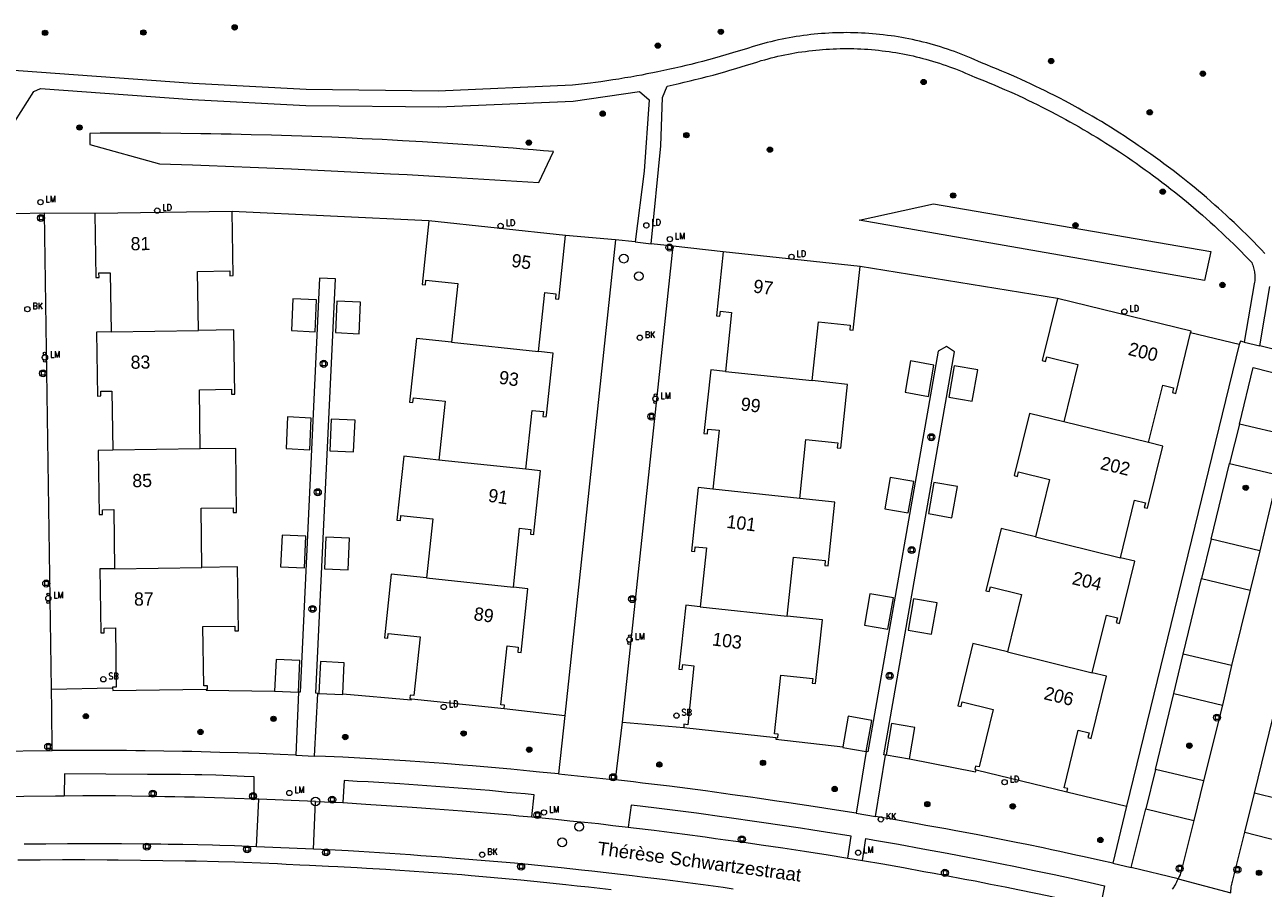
# Model space of a CAD drawing. Header units: metres. Extents: x 138165 to 154469, y 480134 to 494189.
# Tile 817 of 1056: x 146413 to 146530, y 487991 to 488073. Entities that reach past the tile are written whole.
import ezdxf

# ---------------------------------------------------------------- set-up
doc = ezdxf.new("R2010")
doc.units = ezdxf.units.M
doc.header["$LTSCALE"] = 0.001
doc.header["$MEASUREMENT"] = 0
for name, color, linetype, lineweight in [('Level 5', 7, 'Continuous', 0), ('TOP-L-topo objecten punt', 7, 'Continuous', 0), ('TOP-L-topo objecten vlak', 7, 'Continuous', 0), ('TOP-T-topo huisnummering naamgeving', 7, 'Continuous', 0)]:
    doc.layers.add(name, color=color, linetype=linetype, lineweight=lineweight)
doc.styles.add('Style-Arial', font='arial.ttf')
doc.styles.add('Style-INTL_ISO', font='INTL_ISO.shx')
doc.styles.add('Style-STANDARD', font='STANDARD.shx')

# ---------------------------------------------------------------- blocks, each defined once
blk = doc.blocks.new('24')
at = {"layer": 'TOP-L-topo objecten punt', "color": 7, "linetype": 'Continuous', "lineweight": 0}
for radius in [0.025, 0.0182, 0.0115, 0.005]:
    blk.add_circle((0, 0), radius, dxfattribs=at)
blk = doc.blocks.new('39')
at = {"layer": 'TOP-L-topo objecten punt', "color": 7, "linetype": 'Continuous', "lineweight": 0}
for p, q in [((0.0175, 0.0175), (-0.0175, 0.0175)), ((-0.0175, 0.0175), (-0.0175, -0.0175)), ((0.0175, 0.0175), (0.0175, -0.0175)), ((0.0175, -0.0175), (-0.0175, -0.0175))]:
    blk.add_line(p, q, dxfattribs=at)
blk.add_circle((0, 0), 0.0332, dxfattribs=at)
blk = doc.blocks.new('*U13')
at = {"layer": 'Level 5', "color": 7, "linetype": 'Continuous', "lineweight": 0}
blk.add_circle((0, 0), 0.0415, dxfattribs=at)
blk = doc.blocks.new('150')
at = {"layer": 'Level 5', "color": 7, "linetype": 'Continuous', "lineweight": 0}
blk.add_blockref('*U13', (0, 0), dxfattribs=at)
blk = doc.blocks.new('121')
at = {"layer": 'TOP-L-topo objecten punt', "color": 7, "linetype": 'Continuous', "lineweight": 0}
blk.add_circle((0, 0), 0.025, dxfattribs=at)
at = {"layer": 'TOP-L-topo objecten punt', "color": 7, "linetype": 'Continuous', "lineweight": 0, "style": 'Style-STANDARD'}
blk.add_text('LD', height=0.06, dxfattribs=at).set_placement((0.0483, 0))
blk = doc.blocks.new('72')
at = {"layer": 'TOP-L-topo objecten punt', "color": 7, "linetype": 'Continuous', "lineweight": 0}
blk.add_circle((0, 0), 0.025, dxfattribs=at)
at = {"layer": 'TOP-L-topo objecten punt', "color": 7, "linetype": 'Continuous', "lineweight": 0, "style": 'Style-STANDARD'}
blk.add_text('BK', height=0.06, dxfattribs=at).set_placement((0.0483, 0))
blk = doc.blocks.new('16')
at = {"layer": 'TOP-L-topo objecten punt', "color": 7, "linetype": 'Continuous', "lineweight": 0}
blk.add_circle((0, 0), 0.025, dxfattribs=at)
at = {"layer": 'TOP-L-topo objecten punt', "color": 7, "linetype": 'Continuous', "lineweight": 0, "style": 'Style-STANDARD'}
blk.add_text('LM', height=0.06, dxfattribs=at).set_placement((0.0483, 0))
blk = doc.blocks.new('10')
at = {"layer": 'TOP-L-topo objecten punt', "linetype": 'Continuous', "lineweight": 0}
blk.add_circle((0, 0), 0.0125, dxfattribs=at)
blk = doc.blocks.new('119')
at = {"layer": 'TOP-L-topo objecten punt', "color": 7, "linetype": 'Continuous', "lineweight": 0}
blk.add_circle((0, 0), 0.025, dxfattribs=at)
at = {"layer": 'TOP-L-topo objecten punt', "color": 7, "linetype": 'Continuous', "lineweight": 0, "style": 'Style-STANDARD'}
blk.add_text('KK', height=0.06, dxfattribs=at).set_placement((0.0483, 0))
blk = doc.blocks.new('175')
at = {"layer": 'TOP-L-topo objecten punt', "color": 7, "linetype": 'Continuous', "lineweight": 0}
blk.add_circle((0, 0), 0.025, dxfattribs=at)
at = {"layer": 'TOP-L-topo objecten punt', "color": 7, "linetype": 'Continuous', "lineweight": 0, "style": 'Style-STANDARD'}
blk.add_text('SB', height=0.06, dxfattribs=at).set_placement((0.0483, 0))

msp = doc.modelspace()

# ---------------------------------------------------------------- linework, layer by layer
at = {"layer": 'TOP-L-topo objecten vlak', "flags": 128}
for points in [[(146529.95, 488051.42), (146529.58, 488051.81), (146529.21, 488052.19), (146528.89, 488052.52), (146528.51, 488052.9), (146528.19, 488053.23), (146527.8, 488053.6), (146527.42, 488053.97), (146527.03, 488054.34), (146526.64, 488054.71), (146526.3, 488055.03), (146525.9, 488055.39), (146525.56, 488055.7), (146525.22, 488056), (146524.82, 488056.35), (146524.41, 488056.71), (146524, 488057.06), (146523.65, 488057.35), (146523.24, 488057.69), (146522.82, 488058.03), (146522.04, 488058.66), (146521.26, 488059.27), (146520.83, 488059.59), (146520.4, 488059.91), (146520.03, 488060.19), (146519.6, 488060.5), (146519.16, 488060.82), (146518.79, 488061.08), (146518.34, 488061.39), (146517.96, 488061.65), (146517.52, 488061.95), (146517.08, 488062.25), (146516.63, 488062.54), (146516.24, 488062.79), (146515.79, 488063.08), (146515.33, 488063.37), (146514.94, 488063.61), (146514.48, 488063.89), (146514.09, 488064.12), (146513.62, 488064.4), (146513.16, 488064.67), (146512.76, 488064.89), (146512.29, 488065.16), (146511.42, 488065.64), (146511.01, 488065.85), (146510.54, 488066.1), (146510.06, 488066.35), (146509.58, 488066.59), (146509.17, 488066.8), (146508.69, 488067.03), (146508.28, 488067.23), (146507.79, 488067.47), (146507.38, 488067.66), (146506.89, 488067.88), (146506.47, 488068.07), (146505.98, 488068.29), (146505.55, 488068.47), (146505.06, 488068.68), (146504.57, 488068.89), (146504.07, 488069.09), (146503.64, 488069.26), (146503.14, 488069.46), (146502.81, 488069.61), (146502.5, 488069.75), (146502.18, 488069.89), (146501.86, 488070.02), (146501.55, 488070.15), (146501.23, 488070.28), (146500.9, 488070.4), (146500.58, 488070.52), (146500.26, 488070.63), (146499.93, 488070.74), (146499.61, 488070.85), (146499.28, 488070.95), (146498.95, 488071.05), (146498.62, 488071.15), (146498.29, 488071.24), (146497.96, 488071.33), (146497.62, 488071.42), (146497.29, 488071.5), (146496.95, 488071.57), (146496.62, 488071.65), (146496.28, 488071.72), (146495.94, 488071.78), (146495.61, 488071.84), (146495.27, 488071.9), (146494.93, 488071.96), (146494.59, 488072.01), (146494.24, 488072.05), (146493.86, 488072.1), (146493.51, 488072.14), (146493.17, 488072.17), (146492.83, 488072.2), (146492.49, 488072.23), (146492.14, 488072.25), (146491.8, 488072.27), (146491.46, 488072.28), (146491.11, 488072.3), (146490.77, 488072.3), (146490.42, 488072.31), (146490.08, 488072.3), (146489.74, 488072.3), (146489.39, 488072.29), (146489.05, 488072.28), (146488.71, 488072.26), (146488.36, 488072.24), (146488.02, 488072.22), (146487.68, 488072.19), (146487.33, 488072.15), (146486.99, 488072.12), (146486.65, 488072.08), (146486.31, 488072.03), (146485.97, 488071.98), (146485.63, 488071.93), (146485.29, 488071.88), (146484.95, 488071.82), (146484.61, 488071.76), (146484.28, 488071.69), (146483.94, 488071.62), (146483.56, 488071.53), (146483.22, 488071.45), (146482.89, 488071.37), (146482.56, 488071.28), (146482.22, 488071.19), (146481.89, 488071.09), (146481.56, 488071), (146481.02, 488070.82), (146480.47, 488070.65), (146479.92, 488070.48), (146478.98, 488070.2), (146478.43, 488070.04), (146477.88, 488069.89), (146477.33, 488069.74), (146476.77, 488069.59), (146476.22, 488069.45), (146475.66, 488069.31), (146475.18, 488069.19), (146474.7, 488069.08), (146474.15, 488068.95), (146473.67, 488068.84), (146473.11, 488068.72), (146472.55, 488068.6), (146472.06, 488068.51), (146471.5, 488068.4), (146471.02, 488068.3), (146470.54, 488068.21), (146469.97, 488068.11), (146469.41, 488068.02), (146468.84, 488067.92), (146468.27, 488067.84), (146467.71, 488067.75), (146467.14, 488067.67), (146466.65, 488067.6), (146466.17, 488067.54), (146465.6, 488067.47), (146465.03, 488067.4), (146464.46, 488067.34), (146451.77, 488066.78), (146439.28, 488066.93), (146428.56, 488067.49), (146399.47, 488069.61)], [(146471.91, 488052.35), (146472.83, 488061.61), (146472.99, 488066.18), (146473.43, 488067.26), (146473.99, 488067.38), (146474.56, 488067.51), (146475.04, 488067.62), (146475.6, 488067.75), (146476.08, 488067.87), (146476.64, 488068.01), (146477.2, 488068.15), (146477.76, 488068.3), (146478.32, 488068.45), (146478.87, 488068.61), (146479.35, 488068.75), (146479.9, 488068.91), (146480.93, 488069.22), (146481.48, 488069.4), (146482, 488069.56), (146482.32, 488069.66), (146482.64, 488069.75), (146482.97, 488069.84), (146483.25, 488069.91), (146483.57, 488069.99), (146483.9, 488070.07), (146484.22, 488070.14), (146484.55, 488070.21), (146484.88, 488070.28), (146485.21, 488070.34), (146485.49, 488070.39), (146485.82, 488070.45), (146486.15, 488070.5), (146486.49, 488070.54), (146486.82, 488070.59), (146487.15, 488070.63), (146487.49, 488070.66), (146487.82, 488070.69), (146488.11, 488070.72), (146488.44, 488070.74), (146488.77, 488070.76), (146489.11, 488070.78), (146489.44, 488070.79), (146489.78, 488070.8), (146490.11, 488070.8), (146490.45, 488070.81), (146490.74, 488070.8), (146491.07, 488070.8), (146491.41, 488070.79), (146491.74, 488070.77), (146492.08, 488070.75), (146492.41, 488070.73), (146492.75, 488070.71), (146493.08, 488070.67), (146493.41, 488070.64), (146493.75, 488070.6), (146494.08, 488070.56), (146494.41, 488070.52), (146494.74, 488070.47), (146495.03, 488070.42), (146495.36, 488070.36), (146495.69, 488070.3), (146496.02, 488070.24), (146496.34, 488070.17), (146496.67, 488070.1), (146496.95, 488070.03), (146497.28, 488069.96), (146497.6, 488069.87), (146497.88, 488069.8), (146498.2, 488069.71), (146498.52, 488069.61), (146498.84, 488069.52), (146499.16, 488069.42), (146499.48, 488069.31), (146499.8, 488069.2), (146500.11, 488069.09), (146500.39, 488068.99), (146500.7, 488068.87), (146501.01, 488068.75), (146501.32, 488068.62), (146501.63, 488068.49), (146501.94, 488068.36), (146502.24, 488068.22), (146502.51, 488068.1), (146502.93, 488067.93), (146503.42, 488067.74), (146503.92, 488067.54), (146504.34, 488067.36), (146504.83, 488067.15), (146505.32, 488066.94), (146505.8, 488066.73), (146506.22, 488066.54), (146506.63, 488066.35), (146507.12, 488066.13), (146507.53, 488065.93), (146508.01, 488065.7), (146508.42, 488065.5), (146508.89, 488065.26), (146509.37, 488065.02), (146509.77, 488064.81), (146510.18, 488064.6), (146510.64, 488064.35), (146511.11, 488064.09), (146511.51, 488063.87), (146511.98, 488063.61), (146512.37, 488063.39), (146512.77, 488063.16), (146513.23, 488062.89), (146513.62, 488062.66), (146514.07, 488062.38), (146514.52, 488062.1), (146514.91, 488061.86), (146515.3, 488061.61), (146515.74, 488061.33), (146516.19, 488061.03), (146516.57, 488060.78), (146516.95, 488060.53), (146517.39, 488060.22), (146517.76, 488059.97), (146518.19, 488059.66), (146518.63, 488059.35), (146519, 488059.08), (146519.42, 488058.77), (146519.85, 488058.45), (146520.21, 488058.17), (146520.64, 488057.85), (146521.05, 488057.52), (146521.41, 488057.24), (146521.83, 488056.9), (146522.18, 488056.61), (146522.53, 488056.33), (146522.94, 488055.98), (146523.69, 488055.34), (146524.04, 488055.04), (146524.77, 488054.39), (146525.17, 488054.03), (146525.5, 488053.72), (146525.89, 488053.35), (146526.22, 488053.04), (146526.61, 488052.67), (146526.99, 488052.3), (146527.31, 488051.98), (146527.69, 488051.6), (146528.01, 488051.28), (146528.38, 488050.9), (146528.7, 488050.56), (146528.75, 488050.45), (146528.79, 488050.33), (146528.84, 488050.21), (146528.87, 488050.08), (146528.91, 488049.95), (146528.93, 488049.83), (146528.96, 488049.7), (146528.97, 488049.58), (146528.99, 488049.45), (146528.99, 488049.34), (146529, 488049.21), (146529, 488049.07), (146528.99, 488048.96), (146528.98, 488048.83), (146528.96, 488048.7), (146528.94, 488048.57), (146527.99, 488043.04)], [(146411.81, 488055.18), (146411.74, 488063.9), (146413.52, 488066.74), (146414.16, 488067.04), (146428.49, 488066), (146439.26, 488065.43), (146451.83, 488065.28), (146464.52, 488065.84), (146470.79, 488066.73), (146471.73, 488065.95), (146471.24, 488059.21), (146470.4, 488052.52)], [(146448.82, 488058.88), (146451.93, 488058.71), (146455.05, 488058.53), (146458.17, 488058.34), (146461.29, 488058.15), (146462.66, 488061.06), (146461.71, 488061.14), (146460.76, 488061.22), (146459.8, 488061.3), (146458.85, 488061.38), (146457.9, 488061.45), (146456, 488061.59), (146455.05, 488061.66), (146453.15, 488061.79), (146451.24, 488061.92), (146450.29, 488061.97), (146448.39, 488062.09), (146447.43, 488062.14), (146446.48, 488062.19), (146444.58, 488062.28), (146443.62, 488062.33), (146441.72, 488062.41), (146439.81, 488062.48), (146438.86, 488062.52), (146437.9, 488062.55), (146436, 488062.61), (146434.09, 488062.66), (146433.14, 488062.68), (146432.18, 488062.71), (146431.23, 488062.72), (146430.28, 488062.74), (146429.32, 488062.75), (146427.42, 488062.78), (146425.51, 488062.79), (146424.55, 488062.8), (146423.6, 488062.8), (146421.69, 488062.8), (146419.79, 488062.79), (146418.83, 488062.78), (146418.83, 488061.72), (146425.41, 488059.91), (146428.54, 488059.8), (146430.1, 488059.74), (146431.66, 488059.68), (146434.78, 488059.55), (146437.9, 488059.42), (146441.02, 488059.27), (146444.14, 488059.12), (146447.26, 488058.96), (146448.82, 488058.88)], [(146414.55, 488055.25), (146411.81, 488055.18)], [(146419.29, 488055.2), (146414.55, 488055.25)], [(146415.21, 488010.24), (146414.55, 488055.25)], [(146432.29, 488055.39), (146419.29, 488055.2)], [(146419.29, 488055.2), (146419.38, 488049.14), (146419.7, 488049.14), (146419.69, 488049.6), (146420.76, 488049.61), (146420.84, 488044.02)], [(146429.1, 488044.14), (146429.02, 488049.73), (146432.05, 488049.78), (146432.06, 488049.32), (146432.38, 488049.33), (146432.29, 488055.39)], [(146450.89, 488054.52), (146432.29, 488055.39)], [(146524.23, 488048.86), (146491.57, 488054.56), (146498.62, 488056.12), (146524.83, 488051.6), (146524.23, 488048.86)], [(146450.89, 488054.52), (146450.24, 488048.5), (146450.56, 488048.46), (146450.61, 488048.91), (146453.62, 488048.59), (146453.03, 488043.03)], [(146463.81, 488053.14), (146450.89, 488054.52)], [(146461.25, 488042.15), (146461.84, 488047.72), (146462.9, 488047.61), (146462.85, 488047.15), (146463.17, 488047.12), (146463.81, 488053.14)], [(146468.54, 488052.72), (146463.74, 488007.74)], [(146468.54, 488052.72), (146463.81, 488053.14)], [(146470.4, 488052.52), (146468.54, 488052.72)], [(146469.2, 488007.11), (146473.99, 488052.13)], [(146470.4, 488052.52), (146471.91, 488052.35)], [(146473.99, 488052.13), (146471.91, 488052.35)], [(146478.73, 488051.57), (146473.99, 488052.13)], [(146478.73, 488051.57), (146478.09, 488045.54), (146478.41, 488045.51), (146478.45, 488045.96), (146479.51, 488045.85), (146478.92, 488040.28)], [(146491.66, 488050.19), (146478.73, 488051.57)], [(146487.14, 488039.41), (146487.73, 488044.97), (146490.74, 488044.65), (146490.7, 488044.2), (146491.01, 488044.16), (146491.66, 488050.19)], [(146510.33, 488047.18), (146491.66, 488050.19)], [(146440.38, 488009.83), (146440.18, 488009.84), (146442.05, 488049.02), (146440.53, 488049.09), (146438.7, 488009.93), (146438.57, 488009.94)], [(146529.45, 488042.68), (146530.42, 488048.31)], [(146437.89, 488044.14), (146440.14, 488044.03), (146440.27, 488047.03), (146438.03, 488047.14), (146437.89, 488044.14)], [(146442.04, 488043.94), (146444.28, 488043.83), (146444.42, 488046.83), (146442.17, 488046.93), (146442.04, 488043.94)], [(146510.33, 488047.18), (146508.89, 488041.3), (146509.2, 488041.22), (146509.31, 488041.66), (146512.25, 488040.94), (146510.92, 488035.51)], [(146522.91, 488043.93), (146522.96, 488044.09), (146510.33, 488047.18)], [(146420.84, 488044.02), (146419.46, 488044), (146419.54, 488037.94), (146419.86, 488037.95), (146419.86, 488038.4), (146420.92, 488038.42), (146421, 488032.82)], [(146420.84, 488044.02), (146429.1, 488044.14)], [(146429.27, 488032.94), (146429.19, 488038.53), (146432.22, 488038.58), (146432.22, 488038.13), (146432.54, 488038.13), (146432.45, 488044.19), (146429.1, 488044.14)], [(146453.03, 488043.03), (146449.7, 488043.38), (146449.06, 488037.36), (146449.38, 488037.33), (146449.42, 488037.78), (146452.44, 488037.46), (146451.84, 488031.89)], [(146518.95, 488033.54), (146520.28, 488038.97), (146521.31, 488038.72), (146521.21, 488038.28), (146521.52, 488038.2), (146522.91, 488043.93)], [(146527.52, 488042.82), (146522.91, 488043.93)], [(146453.03, 488043.03), (146461.25, 488042.15)], [(146460.06, 488031.02), (146460.66, 488036.58), (146461.71, 488036.47), (146461.67, 488036.02), (146461.98, 488035.98), (146462, 488036.13), (146462.63, 488042.01), (146461.25, 488042.15)], [(146494.07, 488004), (146493.92, 488004.03), (146500.58, 488042.13), (146499.84, 488042.63), (146499.05, 488042.19), (146492.38, 488004.29), (146492.24, 488004.33)], [(146527.52, 488042.82), (146516.86, 487999.16)], [(146527.99, 488043.04), (146527.64, 488043.13), (146527.52, 488042.82)], [(146527.99, 488043.04), (146529.45, 488042.68)], [(146532.08, 488042.04), (146529.45, 488042.68)], [(146495.92, 488038.3), (146498.14, 488037.91), (146498.65, 488040.87), (146496.44, 488041.26), (146495.92, 488038.3)], [(146478.92, 488040.28), (146477.54, 488040.43), (146476.9, 488034.41), (146477.22, 488034.37), (146477.27, 488034.82), (146478.33, 488034.71), (146477.73, 488029.15)], [(146478.92, 488040.28), (146487.14, 488039.41)], [(146500.05, 488037.84), (146502.27, 488037.45), (146502.79, 488040.41), (146500.57, 488040.79), (146500.05, 488037.84)], [(146527.53, 488035.27), (146528.83, 488040.63), (146533.4, 488039.47)], [(146485.95, 488028.27), (146486.54, 488033.84), (146489.56, 488033.51), (146489.51, 488033.06), (146489.83, 488033.03), (146490.47, 488039.05), (146487.14, 488039.41)], [(146510.92, 488035.51), (146507.67, 488036.3), (146506.23, 488030.42), (146506.54, 488030.34), (146506.64, 488030.78), (146509.59, 488030.06), (146508.26, 488024.63)], [(146437.38, 488032.97), (146439.62, 488032.87), (146439.76, 488035.86), (146437.51, 488035.97), (146437.38, 488032.97)], [(146441.52, 488032.77), (146443.77, 488032.66), (146443.91, 488035.66), (146441.66, 488035.77), (146441.52, 488032.77)], [(146518.95, 488033.54), (146510.92, 488035.51)], [(146527.53, 488035.27), (146526.61, 488031.58)], [(146532.12, 488034.22), (146527.53, 488035.27)], [(146421, 488032.82), (146419.62, 488032.8), (146419.71, 488026.74), (146420.03, 488026.75), (146420.02, 488027.2), (146421.08, 488027.22), (146421.17, 488021.62)], [(146429.27, 488032.94), (146421, 488032.82)], [(146429.43, 488021.74), (146429.35, 488027.34), (146432.38, 488027.38), (146432.39, 488026.93), (146432.7, 488026.93), (146432.62, 488032.99), (146429.27, 488032.94)], [(146516.29, 488022.66), (146517.62, 488028.1), (146518.65, 488027.84), (146518.54, 488027.4), (146518.85, 488027.33), (146520.29, 488033.21), (146518.95, 488033.54)], [(146451.84, 488031.89), (146448.51, 488032.25), (146447.87, 488026.22), (146448.19, 488026.19), (146448.24, 488026.64), (146451.25, 488026.32), (146450.66, 488020.76)], [(146460.06, 488031.02), (146451.84, 488031.89)], [(146458.88, 488019.88), (146459.47, 488025.45), (146460.53, 488025.33), (146460.48, 488024.88), (146460.8, 488024.85), (146460.81, 488024.99), (146461.44, 488030.87), (146460.06, 488031.02)], [(146524.87, 488024.41), (146526.61, 488031.58)], [(146526.61, 488031.58), (146531.17, 488030.48)], [(146531.17, 488030.48), (146529.46, 488023.31)], [(146477.73, 488029.15), (146476.36, 488029.29), (146475.71, 488023.27), (146476.03, 488023.23), (146476.08, 488023.69), (146477.14, 488023.58), (146476.55, 488018.01)], [(146494.51, 488030.25), (146494, 488027.29), (146496.21, 488026.91), (146496.73, 488029.86), (146494.51, 488030.25)], [(146498.65, 488029.78), (146498.13, 488026.83), (146500.35, 488026.44), (146500.86, 488029.4), (146498.65, 488029.78)], [(146485.95, 488028.27), (146477.73, 488029.15)], [(146484.76, 488017.13), (146485.36, 488022.7), (146488.37, 488022.38), (146488.32, 488021.92), (146488.64, 488021.89), (146489.28, 488027.91), (146485.95, 488028.27)], [(146439.11, 488021.7), (146439.25, 488024.7), (146437, 488024.8), (146436.86, 488021.8), (146439.11, 488021.7)], [(146443.39, 488024.49), (146441.15, 488024.6), (146441.01, 488021.6), (146443.26, 488021.5), (146443.39, 488024.49)], [(146508.26, 488024.63), (146505, 488025.42), (146503.56, 488019.54), (146503.87, 488019.46), (146503.98, 488019.9), (146506.92, 488019.18), (146505.59, 488013.75)], [(146508.26, 488024.63), (146516.29, 488022.66)], [(146524.87, 488024.41), (146523.96, 488020.7)], [(146529.46, 488023.31), (146524.87, 488024.41)], [(146513.62, 488011.78), (146514.95, 488017.22), (146515.99, 488016.97), (146515.88, 488016.52), (146516.19, 488016.45), (146517.63, 488022.33), (146516.29, 488022.66)], [(146529.46, 488023.31), (146528.55, 488019.6)], [(146421.17, 488021.62), (146419.78, 488021.6), (146419.87, 488015.54), (146420.19, 488015.55), (146420.18, 488016), (146421.25, 488016.02), (146421.33, 488010.42), (146420.97, 488010.42), (146420.97, 488010.34)], [(146421.17, 488021.62), (146429.43, 488021.74)], [(146429.81, 488010.23), (146429.96, 488010.23), (146429.94, 488010.55), (146429.59, 488010.54), (146429.51, 488016.14), (146432.54, 488016.18), (146432.55, 488015.73), (146432.87, 488015.73), (146432.78, 488021.79), (146429.43, 488021.74)], [(146450.66, 488020.76), (146447.33, 488021.11), (146446.68, 488015.09), (146447, 488015.05), (146447.05, 488015.5), (146450.06, 488015.18), (146449.47, 488009.62), (146449.12, 488009.66), (146449.08, 488009.34), (146449.23, 488009.32)], [(146450.66, 488020.76), (146458.88, 488019.88)], [(146522.23, 488013.54), (146523.96, 488020.7)], [(146523.96, 488020.7), (146528.55, 488019.6)], [(146457.99, 488008.39), (146458.05, 488008.71), (146457.69, 488008.74), (146458.28, 488014.31), (146459.34, 488014.2), (146459.29, 488013.74), (146459.61, 488013.71), (146460.25, 488019.73), (146458.88, 488019.88)], [(146494.81, 488018.85), (146492.59, 488019.24), (146492.07, 488016.28), (146494.29, 488015.9), (146494.81, 488018.85)], [(146496.21, 488015.82), (146498.42, 488015.43), (146498.94, 488018.39), (146496.72, 488018.78), (146496.21, 488015.82)], [(146528.55, 488019.6), (146526.8, 488012.45)], [(146476.55, 488018.01), (146475.17, 488018.16), (146474.53, 488012.13), (146474.85, 488012.1), (146474.89, 488012.55), (146475.95, 488012.44), (146475.36, 488006.87), (146475, 488006.91), (146474.98, 488006.59)], [(146476.55, 488018.01), (146484.76, 488017.13)], [(146483.69, 488005.66), (146483.9, 488005.64), (146483.93, 488005.96), (146483.58, 488006), (146484.17, 488011.56), (146487.18, 488011.24), (146487.14, 488010.79), (146487.45, 488010.76), (146488.1, 488016.78), (146484.76, 488017.13)], [(146505.59, 488013.75), (146502.34, 488014.54), (146500.9, 488008.66), (146501.21, 488008.59), (146501.32, 488009.03), (146504.26, 488008.31), (146502.93, 488002.87), (146502.59, 488002.95), (146502.5, 488002.65), (146502.64, 488002.61)], [(146438.57, 488009.94), (146438.68, 488012.93), (146436.44, 488013.04), (146436.3, 488010.04)], [(146505.59, 488013.75), (146513.62, 488011.78)], [(146521.32, 488009.83), (146522.23, 488013.54)], [(146526.8, 488012.45), (146522.23, 488013.54)], [(146442.75, 488009.8), (146442.87, 488012.73), (146440.63, 488012.83), (146440.49, 488009.83)], [(146511.22, 488000.51), (146511.31, 488000.82), (146510.96, 488000.9), (146512.29, 488006.34), (146513.32, 488006.09), (146513.21, 488005.65), (146513.52, 488005.57), (146514.97, 488011.45), (146513.62, 488011.78)], [(146526.8, 488012.45), (146525.92, 488008.7)], [(146415.21, 488010.24), (146420.97, 488010.34)], [(146415.26, 488004.42), (146415.22, 488008.34), (146415.21, 488010.24)], [(146420.97, 488010.34), (146420.99, 488010.1), (146429.81, 488010.23)], [(146429.81, 488010.23), (146429.81, 488010.12), (146436.3, 488010.04)], [(146436.3, 488010.04), (146438.57, 488009.94)], [(146438.57, 488009.94), (146438.31, 488003.99)], [(146440.07, 488003.9), (146440.38, 488009.83)], [(146440.38, 488009.83), (146440.49, 488009.83)], [(146440.49, 488009.83), (146442.74, 488009.73), (146442.75, 488009.8)], [(146442.75, 488009.8), (146449.2, 488009.21), (146449.23, 488009.32)], [(146519.59, 488002.64), (146521.32, 488009.83)], [(146521.32, 488009.83), (146525.92, 488008.7)], [(146449.23, 488009.32), (146457.99, 488008.39)], [(146457.99, 488008.39), (146463.74, 488007.74)], [(146525.92, 488008.7), (146524.13, 488001.55)], [(146463.74, 488007.74), (146463.15, 488002.21)], [(146468.53, 488001.64), (146469.2, 488007.11)], [(146469.2, 488007.11), (146474.98, 488006.59)], [(146492.24, 488004.33), (146492.76, 488007.28), (146490.55, 488007.67), (146490.04, 488004.79)], [(146528.97, 488000.39), (146530.68, 488007.48)], [(146474.98, 488006.59), (146483.69, 488005.66)], [(146496.35, 488003.65), (146496.85, 488006.61), (146494.63, 488006.99), (146494.13, 488004.03)], [(146483.69, 488005.66), (146483.68, 488005.51), (146490.04, 488004.79)], [(146490.04, 488004.79), (146490.02, 488004.72), (146492.24, 488004.33)], [(146409.73, 488004.35), (146415.26, 488004.42)], [(146438.31, 488003.99), (146436.83, 488004.05), (146434.83, 488004.13), (146432.83, 488004.2), (146431.11, 488004.25), (146429.35, 488004.3), (146428.47, 488004.32), (146427.59, 488004.34), (146425.83, 488004.38), (146424.07, 488004.41), (146423.18, 488004.41), (146422.3, 488004.42), (146420.54, 488004.43), (146418.78, 488004.44), (146417.9, 488004.44), (146417.02, 488004.43), (146415.26, 488004.42)], [(146438.31, 488003.99), (146440.07, 488003.9)], [(146463.15, 488002.21), (146461.35, 488002.39), (146460.44, 488002.48), (146458.63, 488002.65), (146456.82, 488002.81), (146455.01, 488002.97), (146454.11, 488003.04), (146452.3, 488003.19), (146450.48, 488003.32), (146448.67, 488003.45), (146447.61, 488003.52), (146445.99, 488003.62), (146444.36, 488003.71), (146442.74, 488003.79), (146441.11, 488003.86), (146440.07, 488003.9)], [(146492.24, 488004.33), (146491.29, 487998.51)], [(146493.11, 487998.18), (146494.07, 488004)], [(146494.07, 488004), (146494.13, 488004.03)], [(146494.13, 488004.03), (146496.35, 488003.65)], [(146496.35, 488003.65), (146502.59, 488002.41), (146502.64, 488002.61)], [(146502.64, 488002.61), (146511.22, 488000.51)], [(146519.59, 488002.64), (146518.68, 487998.92)], [(146524.13, 488001.55), (146519.59, 488002.64)], [(146434.38, 487999.84), (146434.36, 488001.94), (146433.43, 488001.98), (146432.76, 488002.01), (146431.42, 488002.06), (146430.75, 488002.08), (146429.42, 488002.12), (146428.75, 488002.13), (146427.41, 488002.16), (146424.28, 488002.17), (146420.35, 488002.19), (146416.43, 488002.22), (146416.41, 488000.12)], [(146460.63, 487998.14), (146460.84, 488000.23), (146459.99, 488000.32), (146458.3, 488000.47), (146457.46, 488000.55), (146456.61, 488000.63), (146454.92, 488000.77), (146453.23, 488000.91), (146452.38, 488000.97), (146450.69, 488001.09), (146449.84, 488001.15), (146448.14, 488001.26), (146445.15, 488001.45), (146444.12, 488001.51), (146442.86, 488001.58), (146442.74, 487999.5)], [(146463.15, 488002.21), (146468.53, 488001.64)], [(146491.29, 487998.51), (146489.01, 487998.85), (146487.65, 487999.06), (146484.92, 487999.47), (146483.56, 487999.66), (146482.15, 487999.88), (146481.3, 488000), (146479.61, 488000.25), (146477.9, 488000.48), (146477.05, 488000.6), (146475.35, 488000.82), (146473.65, 488001.04), (146471.94, 488001.25), (146471.09, 488001.35), (146470.24, 488001.45), (146468.53, 488001.64)], [(146524.13, 488001.55), (146523.22, 487997.81)], [(146416.41, 488000.12), (146415.57, 488000.12), (146409.55, 488000.06), (146407.65, 488000)], [(146434.38, 487999.84), (146432.5, 487999.9), (146431.55, 487999.93), (146429.67, 487999.98), (146428.73, 488000), (146427.79, 488000.02), (146426.85, 488000.04), (146425.91, 488000.06), (146424.36, 488000.09), (146422.8, 488000.11), (146421.25, 488000.13), (146420.48, 488000.13), (146419.7, 488000.13), (146418.15, 488000.13), (146416.41, 488000.12)], [(146511.22, 488000.51), (146516.86, 487999.16)], [(146528.05, 487996.7), (146528.97, 488000.39)], [(146533.55, 487999.25), (146528.97, 488000.39)], [(146434.79, 487999.83), (146434.38, 487999.84)], [(146434.6, 487995.31), (146434.79, 487999.83)], [(146440.16, 487999.61), (146434.79, 487999.83)], [(146439.96, 487995.1), (146440.16, 487999.61)], [(146440.16, 487999.61), (146442.74, 487999.5)], [(146442.74, 487999.5), (146444.92, 487999.35), (146449.29, 487999.06), (146451.47, 487998.91), (146454.02, 487998.73), (146454.79, 487998.67), (146455.56, 487998.61), (146456.32, 487998.54), (146457.09, 487998.47), (146458.62, 487998.33), (146459.39, 487998.26), (146460.63, 487998.14)], [(146490.5, 487994.26), (146490.81, 487996.34), (146488.39, 487996.71), (146487.2, 487996.9), (146486.02, 487997.08), (146482.35, 487997.63), (146481.47, 487997.76), (146479.71, 487998.01), (146477.94, 487998.26), (146477.06, 487998.38), (146476.18, 487998.49), (146474.42, 487998.72), (146472.65, 487998.94), (146470.88, 487999.16), (146470, 487999.26), (146469.74, 487997.17)], [(146516.86, 487999.16), (146515.55, 487993.76)], [(146517.31, 487993.35), (146518.68, 487998.92)], [(146518.68, 487998.92), (146523.22, 487997.81)], [(146460.63, 487998.14), (146462.88, 487997.93), (146464.23, 487997.79), (146465.59, 487997.65), (146466.94, 487997.51), (146467.61, 487997.43), (146468.29, 487997.35), (146469.74, 487997.17)], [(146491.29, 487998.51), (146493.11, 487998.18)], [(146515.55, 487993.76), (146514.39, 487994.03), (146512.85, 487994.37), (146512.08, 487994.54), (146510.54, 487994.88), (146509.76, 487995.05), (146508.99, 487995.21), (146507.44, 487995.53), (146506.43, 487995.73), (146505.48, 487995.92), (146504.53, 487996.11), (146502.63, 487996.47), (146500.73, 487996.83), (146499.78, 487997.01), (146497.88, 487997.35), (146496.92, 487997.52), (146495.02, 487997.86), (146493.11, 487998.18)], [(146523.22, 487997.81), (146522.02, 487993.02), (146521.97, 487992.83), (146521.92, 487992.68), (146521.85, 487992.52), (146521.82, 487992.45), (146521.78, 487992.37), (146521.74, 487992.3)], [(146469.74, 487997.17), (146470.24, 487997.11), (146472.18, 487996.88), (146473.14, 487996.76), (146475.08, 487996.51), (146477.02, 487996.25), (146477.99, 487996.12), (146478.95, 487995.99), (146479.92, 487995.86), (146480.89, 487995.72), (146482.32, 487995.52), (146484.36, 487995.21), (146486.41, 487994.9), (146487.43, 487994.74), (146488.46, 487994.58), (146490.5, 487994.26)], [(146526.72, 487990.97), (146526.73, 487991.15), (146526.73, 487991.24), (146526.74, 487991.32), (146526.75, 487991.41), (146526.76, 487991.5), (146526.8, 487991.68), (146526.81, 487991.76), (146526.86, 487991.94), (146526.89, 487992.04), (146528.05, 487996.7)], [(146528.05, 487996.7), (146532.6, 487995.55)], [(146434.6, 487995.31), (146433.21, 487995.37), (146432.51, 487995.4), (146431.12, 487995.45), (146430.42, 487995.47), (146429.03, 487995.5), (146427.63, 487995.53), (146426.93, 487995.54), (146426.23, 487995.55), (146425.54, 487995.56), (146424.84, 487995.57), (146423.85, 487995.57), (146421.81, 487995.59), (146420.79, 487995.59), (146419.76, 487995.59), (146418.74, 487995.59), (146416.7, 487995.59), (146414.65, 487995.58), (146413.63, 487995.57), (146412.61, 487995.56)], [(146439.96, 487995.1), (146434.6, 487995.31)], [(146491.88, 487994.03), (146492.22, 487996.1), (146493.02, 487995.96), (146495.31, 487995.56), (146497.6, 487995.14), (146499.89, 487994.72), (146501.04, 487994.51), (146503.33, 487994.07), (146505.24, 487993.68), (146506.2, 487993.49), (146508.11, 487993.09), (146509.06, 487992.89), (146510.01, 487992.69), (146511.91, 487992.28), (146513.82, 487991.86), (146514.77, 487991.64), (146514.36, 487989.59)], [(146479.67, 487991.33), (146478.72, 487991.46), (146476.81, 487991.72), (146475.85, 487991.85), (146473.94, 487992.1), (146472.98, 487992.22), (146471.07, 487992.45), (146470.11, 487992.57), (146468.2, 487992.79), (146466.28, 487993.01), (146465.32, 487993.12), (146463.4, 487993.32), (146462.45, 487993.42), (146461.49, 487993.52), (146459.95, 487993.67), (146458.97, 487993.76), (146457.01, 487993.93), (146455.05, 487994.1), (146453.08, 487994.26), (146452.1, 487994.33), (146451.12, 487994.41), (146450.14, 487994.48), (146449.16, 487994.55), (146447.19, 487994.68), (146446.21, 487994.75), (146444.25, 487994.87), (146443.26, 487994.93), (146441.44, 487995.03), (146439.96, 487995.1)], [(146490.5, 487994.26), (146491.88, 487994.03)], [(146412.01, 487994.09), (146414.12, 487994.1), (146416.23, 487994.11), (146418.34, 487994.11), (146420.45, 487994.1), (146421.51, 487994.09), (146423.62, 487994.07), (146425.73, 487994.04), (146427.84, 487994), (146428.89, 487993.98), (146431, 487993.93), (146432.54, 487993.89), (146433.35, 487993.86), (146434.96, 487993.8), (146436.57, 487993.73), (146437.38, 487993.69), (146438.69, 487993.62), (146439.59, 487993.58), (146441.39, 487993.5), (146442.29, 487993.45), (146444.1, 487993.36), (146445, 487993.31), (146446.8, 487993.2), (146447.7, 487993.14), (146449.5, 487993.02), (146450.4, 487992.96), (146451.3, 487992.89), (146452.2, 487992.83), (146453.1, 487992.76), (146454, 487992.69), (146454.9, 487992.61), (146456.7, 487992.46), (146458.49, 487992.3), (146459.59, 487992.2), (146461.72, 487991.98), (146463.85, 487991.76), (146464.92, 487991.64), (146465.99, 487991.53), (146468.12, 487991.28)], [(146491.88, 487994.03), (146493.82, 487993.7), (146495.76, 487993.35), (146497.7, 487993), (146498.66, 487992.82), (146499.63, 487992.64), (146501.56, 487992.27), (146502.53, 487992.09), (146503.98, 487991.8), (146505.37, 487991.53), (146506.75, 487991.26), (146508.14, 487990.97), (146509.52, 487990.68), (146510.21, 487990.53), (146511.59, 487990.22), (146512.28, 487990.07), (146513.66, 487989.75), (146514.36, 487989.59)], [(146515.55, 487993.76), (146517.31, 487993.35)], [(146521.74, 487992.3), (146517.31, 487993.35)], [(146521.2, 487991.31), (146521.32, 487991.48), (146521.37, 487991.57), (146521.48, 487991.74), (146521.52, 487991.83), (146521.62, 487992.02), (146521.66, 487992.11), (146521.74, 487992.3)], [(146521.74, 487992.3), (146526.72, 487990.97)]]:
    msp.add_lwpolyline(points, dxfattribs=at)

# ---------------------------------------------------------------- block references
at = {"layer": 'TOP-L-topo objecten punt', "xscale": 10, "yscale": 10, "zscale": 10}
for name, p in [('24', (146432.52, 488072.8)), ('24', (146478.5, 488072.39)), ('24', (146414.59, 488072.29)), ('24', (146423.89, 488072.32)), ('24', (146472.54, 488071.08)), ('24', (146509.73, 488069.62)), ('24', (146524.08, 488068.42)), ('24', (146497.67, 488067.64)), ('24', (146467.32, 488064.65)), ('24', (146519.05, 488064.78)), ('24', (146417.85, 488063.34)), ('24', (146460.34, 488061.91)), ('24', (146475.24, 488062.61)), ('24', (146483.14, 488061.24)), ('24', (146520.28, 488057.27)), ('16', (146414.16, 488056.28)), ('24', (146500.46, 488056.91)), ('39', (146414.2, 488054.78)), ('121', (146425.2, 488055.48)), ('121', (146457.67, 488054.03)), ('121', (146471.45, 488054.08)), ('24', (146512.03, 488054.09)), ('16', (146473.67, 488052.78)), ('39', (146473.64, 488051.99)), ('121', (146485.18, 488051.11)), ('150', (146469.31, 488050.94)), ('150', (146470.74, 488049.28)), ('24', (146525.93, 488048.45)), ('72', (146412.92, 488046.16)), ('121', (146516.66, 488045.93)), ('72', (146470.83, 488043.46)), ('16', (146414.58, 488041.59)), ('10', (146414.55, 488041.96)), ('10', (146414.57, 488041.28)), ('39', (146440.95, 488040.99)), ('39', (146414.4, 488040.09)), ('16', (146472.31, 488037.68)), ('10', (146472.27, 488037.35)), ('10', (146472.31, 488038.03)), ('39', (146471.93, 488036.01)), ('39', (146498.4, 488034.05)), ('24', (146528.13, 488029.27)), ('39', (146440.38, 488028.85)), ('39', (146496.54, 488023.38)), ('39', (146414.7, 488020.22)), ('16', (146414.9, 488018.82)), ('10', (146414.88, 488019.19)), ('39', (146470.11, 488018.74)), ('10', (146414.87, 488018.46)), ('39', (146439.88, 488017.8)), ('16', (146469.87, 488014.92)), ('10', (146469.9, 488015.24)), ('10', (146469.83, 488014.57)), ('175', (146420.1, 488011.16)), ('39', (146494.46, 488011.49)), ('121', (146452.29, 488008.54)), ('175', (146474.3, 488007.73)), ('24', (146418.45, 488007.67)), ('24', (146436.19, 488007.42)), ('39', (146525.41, 488007.54)), ('24', (146429.29, 488006.18)), ('24', (146442.98, 488005.7)), ('24', (146454.17, 488006.04)), ('39', (146414.89, 488004.79)), ('24', (146460.38, 488004.5)), ('24', (146522.8, 488004.88)), ('24', (146482.48, 488003.26)), ('24', (146472.68, 488003.1)), ('39', (146468.31, 488001.9)), ('121', (146505.33, 488001.43)), ('39', (146424.78, 488000.34)), ('39', (146434.26, 488000.11)), ('16', (146437.69, 488000.41)), ('150', (146440.16, 487999.61)), ('39', (146441.74, 487999.78)), ('24', (146489.26, 488000.79)), ('16', (146461.77, 487998.57)), ('24', (146498.02, 487999.35)), ('24', (146506.1, 487999.14)), ('39', (146461.15, 487998.32)), ('119', (146493.62, 487997.91)), ('150', (146465.1, 487997.22)), ('39', (146424.22, 487995.34)), ('39', (146433.7, 487995.09)), ('150', (146463.49, 487995.74)), ('39', (146480.48, 487996.02)), ('16', (146491.48, 487994.76)), ('24', (146514.39, 487995.97)), ('39', (146441.17, 487994.79)), ('72', (146455.93, 487994.57)), ('39', (146459.61, 487993.45)), ('39', (146499.68, 487992.86)), ('39', (146521.89, 487993.27)), ('39', (146527.35, 487993.16)), ('24', (146529.39, 487992.86))]:
    msp.add_blockref(name, p, dxfattribs=at)

# ---------------------------------------------------------------- texts
at = {"layer": 'TOP-T-topo huisnummering naamgeving'}
for s, rotation, style, p in [('81', 0.8, 'Style-INTL_ISO', (146422.69, 488051.72)), ('95', 351.7, 'Style-INTL_ISO', (146458.63, 488050.18)), ('97', 352.7, 'Style-INTL_ISO', (146481.51, 488047.74)), ('200', 346.3, 'Style-INTL_ISO', (146516.93, 488041.85)), ('83', 0.8, 'Style-INTL_ISO', (146422.69, 488040.52)), ('93', 351.7, 'Style-INTL_ISO', (146457.45, 488039.12)), ('99', 352.7, 'Style-INTL_ISO', (146480.32, 488036.6)), ('202', 346.3, 'Style-INTL_ISO', (146514.3, 488031.05)), ('85', 0.8, 'Style-INTL_ISO', (146422.85, 488029.32)), ('91', 351.7, 'Style-INTL_ISO', (146456.43, 488027.96)), ('101', 352.7, 'Style-INTL_ISO', (146478.98, 488025.49)), ('204', 346.3, 'Style-INTL_ISO', (146511.63, 488020.17)), ('87', 0.8, 'Style-INTL_ISO', (146423.01, 488018.12)), ('89', 351.7, 'Style-INTL_ISO', (146455.07, 488016.77)), ('103', 352.7, 'Style-INTL_ISO', (146477.63, 488014.37)), ('206', 346.3, 'Style-INTL_ISO', (146508.97, 488009.29)), ('Thérèse Schwartzestraat', 352.4, 'Style-Arial', (146466.76, 487994.59))]:
    msp.add_text(s, height=1.25, rotation=rotation, dxfattribs=dict(at, style=style)).set_placement(p)

doc.saveas('drawing.dxf')
